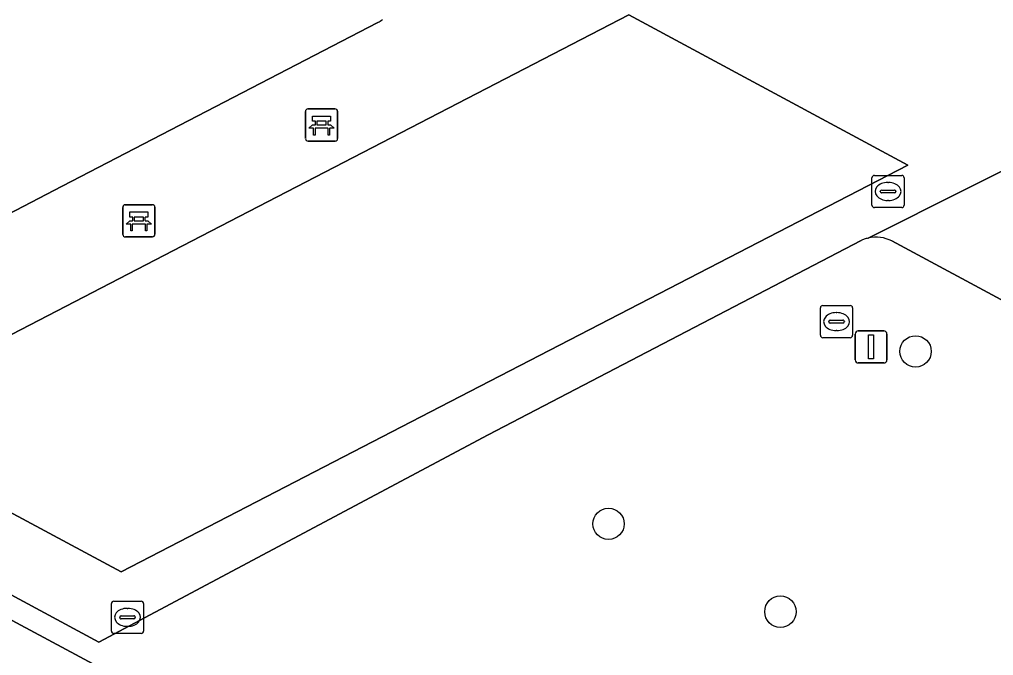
# Model space of a CAD drawing. Extents: x 159489 to 160304, y 383825 to 384531.
# Drawn here: x 159800.92 to 159831.19, y 384172.94 to 384192.72 of the extents above; entities that cross this region are included whole.
import ezdxf

# ---------------------------------------------------------------- set-up
doc = ezdxf.new("R2010")
doc.units = 0
for name, color, linetype in [('IMGEO_Bank', 7, 'Continuous'), ('IMGEO_Boom', 7, 'Continuous'), ('IMGEO_Groenvoorziening', 7, 'Continuous'), ('IMGEO_Kolk', 7, 'Continuous'), ('IMGEO_Lichtmast', 7, 'Continuous'), ('IMGEO_Rijbaan_lokaal_gesloten', 7, 'Continuous'), ('IMGEO_Rioolput', 7, 'Continuous'), ('IMGEO_Voetgangersgebied_gesloten', 7, 'Continuous'), ('IMGEO_Voetgangersgebied_open', 7, 'Continuous')]:
    doc.layers.add(name, color=color, linetype=linetype)

msp = doc.modelspace()

# ---------------------------------------------------------------- linework, layer by layer
at = {"layer": 'IMGEO_Bank'}
for p, q in [((159809.805, 384189.018), (159809.805, 384189.859)), ((159809.805, 384189.859), (159809.805, 384189.018)), ((159809.88, 384189.943), (159810.721, 384189.943)), ((159810.721, 384189.943), (159809.88, 384189.943)), ((159810.805, 384189.868), (159810.805, 384189.027)), ((159810.805, 384189.027), (159810.805, 384189.868)), ((159810.114, 384189.449), (159810.114, 384189.555)), ((159810.158, 384189.555), (159810.158, 384189.449)), ((159810.446, 384189.561), (159810.164, 384189.561)), ((159810.164, 384189.443), (159810.446, 384189.443)), ((159810.452, 384189.449), (159810.452, 384189.555)), ((159810.496, 384189.555), (159810.496, 384189.449)), ((159810.502, 384189.341), (159810.109, 384189.341)), ((159810.73, 384188.943), (159809.889, 384188.943)), ((159809.889, 384188.943), (159810.73, 384188.943)), ((159804.126, 384186.038), (159804.126, 384186.879)), ((159804.126, 384186.879), (159804.126, 384186.038)), ((159804.201, 384186.963), (159805.042, 384186.963)), ((159805.042, 384186.963), (159804.201, 384186.963)), ((159805.126, 384186.888), (159805.126, 384186.047)), ((159805.126, 384186.047), (159805.126, 384186.888)), ((159804.435, 384186.469), (159804.435, 384186.575)), ((159804.479, 384186.575), (159804.479, 384186.469)), ((159804.767, 384186.581), (159804.485, 384186.581)), ((159804.485, 384186.463), (159804.767, 384186.463)), ((159804.773, 384186.469), (159804.773, 384186.575)), ((159804.817, 384186.575), (159804.817, 384186.469)), ((159804.823, 384186.361), (159804.43, 384186.361)), ((159805.051, 384185.963), (159804.21, 384185.963)), ((159804.21, 384185.963), (159805.051, 384185.963))]:
    msp.add_line(p, q, dxfattribs=at)
for points in [[(159810.108, 384189.561), (159810.022, 384189.561), (159810.022, 384189.722), (159810.585, 384189.722), (159810.585, 384189.561), (159810.502, 384189.561)], [(159810.052, 384189.341), (159809.91, 384189.341), (159810.022, 384189.443), (159810.108, 384189.443)], [(159810.502, 384189.443), (159810.585, 384189.443), (159810.697, 384189.341), (159810.558, 384189.341)], [(159810.102, 384189.334), (159810.102, 384189.127), (159810.059, 384189.127), (159810.059, 384189.334)], [(159810.552, 384189.334), (159810.552, 384189.127), (159810.508, 384189.127), (159810.508, 384189.334)], [(159804.429, 384186.581), (159804.343, 384186.581), (159804.343, 384186.742), (159804.906, 384186.742), (159804.906, 384186.581), (159804.823, 384186.581)], [(159804.373, 384186.361), (159804.231, 384186.361), (159804.343, 384186.463), (159804.429, 384186.463)], [(159804.823, 384186.463), (159804.906, 384186.463), (159805.018, 384186.361), (159804.879, 384186.361)], [(159804.423, 384186.354), (159804.423, 384186.147), (159804.38, 384186.147), (159804.38, 384186.354)], [(159804.873, 384186.354), (159804.873, 384186.147), (159804.829, 384186.147), (159804.829, 384186.354)]]:
    msp.add_lwpolyline(points, dxfattribs=at)
for centre, radius, start, end in [((159809.883, 384189.865), 0.0779, 92.4484, 184.2845), ((159809.883, 384189.865), 0.0779, 92.4484, 184.2845), ((159810.727, 384189.865), 0.0779, 2.4484, 94.2845), ((159810.727, 384189.865), 0.0779, 2.4484, 94.2845), ((159810.107, 384189.554), 0.00671, 2.8957, 87.1043), ((159810.107, 384189.45), 0.00671, 272.8957, 357.1043), ((159810.164, 384189.554), 0.00671, 92.8957, 177.1043), ((159810.164, 384189.45), 0.00671, 182.8957, 267.1043), ((159810.446, 384189.554), 0.00671, 2.8957, 87.1043), ((159810.446, 384189.45), 0.00671, 272.8957, 357.1043), ((159810.503, 384189.554), 0.00671, 92.8957, 177.1043), ((159810.503, 384189.45), 0.00671, 182.8957, 267.1043), ((159810.052, 384189.334), 0.00671, 2.8957, 87.1043), ((159810.109, 384189.334), 0.00671, 92.8957, 177.1043), ((159810.501, 384189.334), 0.00671, 2.8957, 87.1043), ((159810.558, 384189.334), 0.00671, 92.8957, 177.1043), ((159809.883, 384189.021), 0.0779, 182.4484, 274.2845), ((159809.883, 384189.021), 0.0779, 182.4484, 274.2845), ((159810.727, 384189.021), 0.0779, 272.4484, 4.2845), ((159810.727, 384189.021), 0.0779, 272.4484, 4.2845), ((159804.204, 384186.885), 0.0779, 92.4484, 184.2845), ((159804.204, 384186.885), 0.0779, 92.4484, 184.2845), ((159805.048, 384186.885), 0.0779, 2.4484, 94.2845), ((159805.048, 384186.885), 0.0779, 2.4484, 94.2845), ((159804.428, 384186.574), 0.00671, 2.8957, 87.1043), ((159804.428, 384186.47), 0.00671, 272.8957, 357.1043), ((159804.485, 384186.574), 0.00671, 92.8957, 177.1043), ((159804.485, 384186.47), 0.00671, 182.8957, 267.1043), ((159804.767, 384186.574), 0.00671, 2.8957, 87.1043), ((159804.767, 384186.47), 0.00671, 272.8957, 357.1043), ((159804.824, 384186.574), 0.00671, 92.8957, 177.1043), ((159804.824, 384186.47), 0.00671, 182.8957, 267.1043), ((159804.373, 384186.354), 0.00671, 2.8957, 87.1043), ((159804.43, 384186.354), 0.00671, 92.8957, 177.1043), ((159804.822, 384186.354), 0.00671, 2.8957, 87.1043), ((159804.879, 384186.354), 0.00671, 92.8957, 177.1043), ((159804.204, 384186.041), 0.0779, 182.4484, 274.2845), ((159804.204, 384186.041), 0.0779, 182.4484, 274.2845), ((159805.048, 384186.041), 0.0779, 272.4484, 4.2845), ((159805.048, 384186.041), 0.0779, 272.4484, 4.2845)]:
    msp.add_arc(centre, radius, start, end, dxfattribs=at)
at = {"layer": 'IMGEO_Boom'}
for centre in [(159828.765, 384182.401), (159819.223, 384177.039), (159824.567, 384174.307)]:
    msp.add_circle(centre, 0.489, dxfattribs=at)
at = {"layer": 'IMGEO_Groenvoorziening'}
for points in [[(159769.966, 384216.295), (159764.813, 384206.538), (159759.321, 384196.257), (159855.536, 384144.567), (159864.468, 384143.379), (159873.563, 384160.232)], [(159827.072, 384185.846), (159815.483, 384179.802), (159803.377, 384173.354), (159789.461, 384180.873), (159802.244, 384187.54), (159812.053, 384192.632)], [(159873.122, 384161.552), (159828.032, 384185.836)]]:
    msp.add_lwpolyline(points, dxfattribs=at)
for centre, radius, start, end in [((159811.624, 384193.48), 0.95, 296.8673, 307.4215), ((159827.547, 384184.873), 1.083, 110.3764, 116.0207), ((159827.522, 384184.938), 1.013, 102.7566, 110.313), ((159827.542, 384184.878), 1.076, 62.9043, 103.1148)]:
    msp.add_arc(centre, radius, start, end, dxfattribs=at)
at = {"layer": 'IMGEO_Kolk'}
for p, q in [((159803.848, 384174.631), (159804.7, 384174.631)), ((159803.773, 384173.705), (159803.773, 384174.557)), ((159804.261, 384174.411), (159804.286, 384174.411)), ((159804.774, 384174.557), (159804.774, 384173.705)), ((159804.032, 384174.125), (159804.032, 384174.137)), ((159804.47, 384174.088), (159804.072, 384174.088)), ((159804.075, 384174.174), (159804.473, 384174.174)), ((159804.516, 384174.137), (159804.516, 384174.125)), ((159804.284, 384173.851), (159804.259, 384173.851)), ((159804.7, 384173.631), (159803.848, 384173.631))]:
    msp.add_line(p, q, dxfattribs=at)
for points in [[(159803.848, 384174.631), (159804.7, 384174.631)], [(159803.773, 384173.705), (159803.773, 384174.557)], [(159804.774, 384174.557), (159804.774, 384173.705)], [(159804.7, 384173.631), (159803.848, 384173.631)]]:
    msp.add_lwpolyline(points, dxfattribs=at)
for centre, radius, start, end in [((159803.85, 384174.555), 0.0765, 91.552, 178.448), ((159803.85, 384174.555), 0.0765, 91.552, 178.448), ((159804.698, 384174.555), 0.0765, 1.552, 88.448), ((159804.698, 384174.555), 0.0765, 1.552, 88.448), ((159804.072, 384174.134), 0.0403, 85.8775, 175.7526), ((159804.069, 384174.124), 0.0366, 178.938, 274.7102), ((159804.473, 384174.131), 0.043, 264.8664, 352.4533), ((159804.477, 384174.136), 0.0386, 1.7309, 96.639), ((159803.85, 384173.707), 0.0765, 181.552, 268.448), ((159803.85, 384173.707), 0.0765, 181.552, 268.448), ((159804.698, 384173.707), 0.0765, 271.552, 358.448), ((159804.698, 384173.707), 0.0765, 271.552, 358.448)]:
    msp.add_arc(centre, radius, start, end, dxfattribs=at)
for centre, major_axis, ratio, start_param, end_param in [((159804.26, 384174.131), (-0.387, 0.002), 0.722429, 4.712389, 7.853982), ((159804.285, 384174.131), (-0.39, 0.002), 0.717154, 1.570796, 4.712389)]:
    msp.add_ellipse(centre, major_axis=major_axis, ratio=ratio, start_param=start_param, end_param=end_param, dxfattribs=at)
at = {"layer": 'IMGEO_Lichtmast'}
for p, q in [((159826.887, 384182.142), (159826.887, 384182.942)), ((159826.887, 384182.942), (159826.887, 384182.142)), ((159826.987, 384183.042), (159827.777, 384183.042)), ((159827.777, 384183.042), (159826.987, 384183.042)), ((159827.877, 384182.942), (159827.877, 384182.142)), ((159827.877, 384182.142), (159827.877, 384182.942)), ((159827.777, 384182.042), (159826.987, 384182.042)), ((159826.987, 384182.042), (159827.777, 384182.042))]:
    msp.add_line(p, q, dxfattribs=at)
msp.add_lwpolyline([(159827.307, 384182.917), (159827.457, 384182.917), (159827.457, 384182.167), (159827.307, 384182.167), (159827.307, 384182.917)], dxfattribs=at)
for centre, start, end in [((159826.987, 384182.942), 90, 180), ((159826.987, 384182.942), 90, 180), ((159827.777, 384182.942), 0, 90), ((159827.777, 384182.942), 360, 90), ((159826.987, 384182.142), 180, 270), ((159826.987, 384182.142), 180, 270), ((159827.777, 384182.142), 270, 0), ((159827.777, 384182.142), 270, 0)]:
    msp.add_arc(centre, 0.1, start, end, dxfattribs=at)
at = {"layer": 'IMGEO_Rijbaan_lokaal_gesloten'}
msp.add_lwpolyline([(159857.656, 384131.382), (159862.941, 384140.583), (159862.337, 384140.91), (159861.705, 384141.252), (159855.536, 384144.567), (159759.321, 384196.257)], dxfattribs=at)
at = {"layer": 'IMGEO_Rioolput'}
for p, q in [((159827.412, 384186.95), (159827.412, 384187.802)), ((159827.487, 384187.876), (159828.339, 384187.876)), ((159827.9, 384187.656), (159827.925, 384187.656)), ((159828.413, 384187.802), (159828.413, 384186.95)), ((159827.671, 384187.37), (159827.671, 384187.382)), ((159828.109, 384187.333), (159827.711, 384187.333)), ((159827.714, 384187.419), (159828.112, 384187.419)), ((159828.155, 384187.382), (159828.155, 384187.37)), ((159827.923, 384187.096), (159827.898, 384187.096)), ((159828.339, 384186.876), (159827.487, 384186.876)), ((159825.81, 384182.902), (159825.81, 384183.754)), ((159825.885, 384183.828), (159826.737, 384183.828)), ((159826.811, 384183.754), (159826.811, 384182.902)), ((159826.112, 384183.371), (159826.51, 384183.371)), ((159826.298, 384183.608), (159826.323, 384183.608)), ((159826.069, 384183.322), (159826.069, 384183.334)), ((159826.507, 384183.285), (159826.109, 384183.285)), ((159826.553, 384183.334), (159826.553, 384183.322)), ((159826.737, 384182.828), (159825.885, 384182.828)), ((159826.321, 384183.048), (159826.296, 384183.048))]:
    msp.add_line(p, q, dxfattribs=at)
for points in [[(159827.412, 384186.95), (159827.412, 384187.802)], [(159827.487, 384187.876), (159828.339, 384187.876)], [(159828.413, 384187.802), (159828.413, 384186.95)], [(159828.339, 384186.876), (159827.487, 384186.876)], [(159825.81, 384182.902), (159825.81, 384183.754)], [(159825.885, 384183.828), (159826.737, 384183.828)], [(159826.811, 384183.754), (159826.811, 384182.902)], [(159826.737, 384182.828), (159825.885, 384182.828)]]:
    msp.add_lwpolyline(points, dxfattribs=at)
for centre, radius, start, end in [((159827.489, 384187.8), 0.0765, 91.552, 178.448), ((159827.489, 384187.8), 0.0765, 91.552, 178.448), ((159828.337, 384187.8), 0.0765, 1.552, 88.448), ((159828.337, 384187.8), 0.0765, 1.552, 88.448), ((159827.711, 384187.379), 0.0403, 85.8775, 175.7526), ((159827.708, 384187.369), 0.0366, 178.938, 274.7102), ((159828.112, 384187.376), 0.043, 264.8664, 352.4533), ((159828.116, 384187.381), 0.0386, 1.7309, 96.639), ((159827.489, 384186.952), 0.0765, 181.552, 268.448), ((159827.489, 384186.952), 0.0765, 181.552, 268.448), ((159828.337, 384186.952), 0.0765, 271.552, 358.448), ((159828.337, 384186.952), 0.0765, 271.552, 358.448), ((159825.887, 384183.752), 0.0765, 91.552, 178.448), ((159825.887, 384183.752), 0.0765, 91.552, 178.448), ((159826.735, 384183.752), 0.0765, 1.552, 88.448), ((159826.735, 384183.752), 0.0765, 1.552, 88.448), ((159826.109, 384183.331), 0.0403, 85.8775, 175.7526), ((159826.514, 384183.333), 0.0386, 1.7309, 96.639), ((159826.106, 384183.321), 0.0366, 178.938, 274.7102), ((159826.51, 384183.328), 0.043, 264.8664, 352.4533), ((159825.887, 384182.904), 0.0765, 181.552, 268.448), ((159825.887, 384182.904), 0.0765, 181.552, 268.448), ((159826.735, 384182.904), 0.0765, 271.552, 358.448), ((159826.735, 384182.904), 0.0765, 271.552, 358.448)]:
    msp.add_arc(centre, radius, start, end, dxfattribs=at)
for centre, major_axis, ratio, start_param, end_param in [((159827.899, 384187.376), (-0.387, 0.002), 0.722429, 4.712389, 7.853982), ((159827.924, 384187.376), (-0.39, 0.002), 0.717154, 1.570796, 4.712389), ((159826.297, 384183.328), (-0.387, 0.002), 0.722429, 4.712389, 7.853982), ((159826.322, 384183.328), (-0.39, 0.002), 0.717154, 1.570796, 4.712389)]:
    msp.add_ellipse(centre, major_axis=major_axis, ratio=ratio, start_param=start_param, end_param=end_param, dxfattribs=at)
at = {"layer": 'IMGEO_Voetgangersgebied_gesloten'}
msp.add_lwpolyline([(159805.685, 384185.529), (159819.856, 384192.864), (159828.53, 384188.189), (159813.994, 384180.673), (159804.079, 384175.546), (159795.4, 384180.206)], close=True, dxfattribs=at)
for points in [[(159812.053, 384192.632), (159802.244, 384187.54), (159789.461, 384180.873), (159803.377, 384173.354), (159815.483, 384179.802), (159827.072, 384185.846)], [(159827.298, 384185.926), (159833.464, 384189.028)], [(159833.464, 384189.028), (159827.298, 384185.926)], [(159828.032, 384185.836), (159873.122, 384161.552)]]:
    msp.add_lwpolyline(points, dxfattribs=at)
for centre, radius, start, end in [((159811.624, 384193.48), 0.95, 296.8673, 307.4215), ((159827.547, 384184.873), 1.083, 110.3764, 116.0207), ((159827.522, 384184.938), 1.013, 102.7566, 110.313), ((159827.542, 384184.878), 1.076, 62.9043, 103.1148)]:
    msp.add_arc(centre, radius, start, end, dxfattribs=at)
at = {"layer": 'IMGEO_Voetgangersgebied_open'}
msp.add_lwpolyline([(159828.53, 384188.189), (159819.856, 384192.864), (159805.685, 384185.529), (159795.4, 384180.206), (159804.079, 384175.546), (159813.994, 384180.673)], close=True, dxfattribs=at)

doc.saveas('drawing.dxf')
